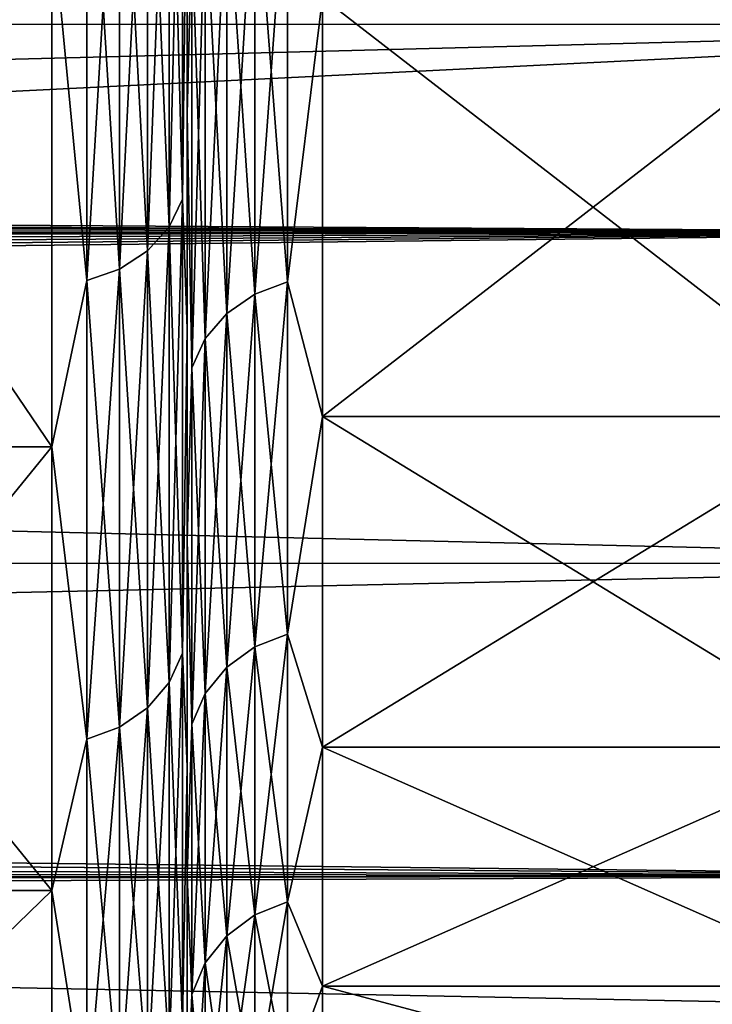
# Model space of a CAD drawing. Header units: metres. Extents: x -150 to 310, y -128 to 84.
# Tile 241 of 465: x 125.03 to 126.56, y -19.16 to -16.98. Entities that reach past the tile are written whole.
import ezdxf

# ---------------------------------------------------------------- set-up
doc = ezdxf.new("R2010")
doc.units = ezdxf.units.M
doc.layers.add('solid_26009703_SW0001', color=7, linetype='CONTINUOUS')
doc.layers.add('solid_26009703_SW0001_01', color=7, linetype='CONTINUOUS')

msp = doc.modelspace()

# ---------------------------------------------------------------- linework, layer by layer
at = {"layer": 'solid_26009703_SW0001'}
for points in [[(-127.5, -15.846239, -16.670235), (127.5, -17.451437, -14.981567), (0.715408, -16.873638, -15.629469)], [(127.5, -17.451437, -14.981567), (2.111433, -16.980112, -15.513729), (0.715408, -16.873638, -15.629469)], [(127.5, -17.451437, -14.981567), (3.522353, -17.19376, -15.276603), (2.111433, -16.980112, -15.513729)], [(127.5, -17.451437, -14.981567), (4.946661, -17.510172, -14.912877), (3.522353, -17.19376, -15.276603)], [(127.5, -17.451437, -14.981567), (127.5, -18.87756, -13.139169), (4.946661, -17.510172, -14.912877)], [(127.5, -18.87756, -13.139169), (6.382839, -17.929441, -14.40608), (4.946661, -17.510172, -14.912877)], [(127.5, -18.87756, -13.139169), (7.82133, -18.437057, -13.750451), (6.382839, -17.929441, -14.40608)], [(127.5, -18.87756, -13.139169), (9.227458, -19.014677, -12.93994), (7.82133, -18.437057, -13.750451)], [(127.5, -18.87756, -13.139169), (127.5, -20.109972, -11.161945), (9.227458, -19.014677, -12.93994)], [(127.5, -20.109972, -11.161945), (10.586462, -19.635693, -11.976625), (9.227458, -19.014677, -12.93994)]]:
    msp.add_3dface(points, dxfattribs=at)
at = {"layer": 'solid_26009703_SW0001_01'}
for points in [[(103.900002, -16.320068, 13.215725), (128, -15.604132, 14.053188), (128, -16.990728, 12.341079)], [(103.900002, -16.989359, -12.343487), (128, -16.990728, -12.341079), (128, -15.604132, -14.053188)], [(103.900002, -16.989359, -12.343487), (128, -15.604132, -14.053188), (103.900002, -16.320068, -13.215725)], [(-127.5, -15.846239, -16.670235), (127.5, -15.846239, -16.670235), (127.5, -17.451437, -14.981567)], [(12.958789, -16.979885, 15.513978), (13.425899, -17.165428, 15.308432), (127.5, -15.846239, 16.670235)], [(13.425899, -17.165428, 15.308432), (13.847514, -17.38678, 15.056557), (127.5, -15.846239, 16.670235)], [(13.847514, -17.38678, 15.056557), (127.5, -17.451437, 14.981567), (127.5, -15.846239, 16.670235)], [(125.400002, -16.059343, -11.666567), (125.400002, -17.188612, -9.927361), (125.400002, -16.504311, -11.989825)], [(125.410141, -16.779953, -10.459024), (125.400002, -17.188612, -9.927361), (125.400002, -16.059343, -11.666567)], [(125.400002, -17.188616, 9.927356), (125.400002, -16.059347, 11.666561), (125.400002, -16.504314, 11.98982)], [(125.410141, -16.779953, 10.459024), (125.400002, -16.059347, 11.666561), (125.400002, -17.188616, 9.927356)], [(125.389862, -16.192986, 12.534304), (125.359924, -16.25028, 12.578653), (125.359924, -17.439466, 10.870103)], [(125.389862, -17.377979, 10.831777), (125.389862, -16.192986, 12.534304), (125.359924, -17.439466, 10.870103)], [(125.389862, -16.192986, -12.534304), (125.389862, -17.377979, -10.831777), (125.359924, -16.25028, -12.578653)], [(125.389862, -16.192986, -12.534304), (125.400002, -16.504311, -11.989825), (125.389862, -17.377979, -10.831777)], [(125.389862, -17.377979, 10.831777), (125.400002, -16.504314, 11.98982), (125.389862, -16.192986, 12.534304)], [(125.359924, -16.25028, 12.578653), (125.312241, -16.299486, 12.616741), (125.312241, -17.492273, 10.903017)], [(125.359924, -17.439466, 10.870103), (125.359924, -16.25028, 12.578653), (125.312241, -17.492273, 10.903017)], [(125.359924, -16.25028, -12.578653), (125.359924, -17.439466, -10.870103), (125.312241, -16.299486, -12.616741)], [(125.389862, -17.377979, -10.831777), (125.359924, -17.439466, -10.870103), (125.359924, -16.25028, -12.578653)], [(125.312241, -16.299486, 12.616741), (125.250069, -16.337244, 12.645967), (125.250069, -17.532793, 10.928274)], [(125.312241, -17.492273, 10.903017), (125.312241, -16.299486, 12.616741), (125.250069, -17.532793, 10.928274)], [(125.312241, -16.299486, -12.616741), (125.312241, -17.492273, -10.903017), (125.250069, -16.337244, -12.645967)], [(125.359924, -17.439466, -10.870103), (125.312241, -17.492273, -10.903017), (125.312241, -16.299486, -12.616741)], [(103.900002, -16.320068, 13.215725), (128, -16.990728, 12.341079), (103.900002, -16.989359, 12.343487)], [(125.250069, -16.337244, 12.645967), (125.177643, -16.360973, 12.664337), (125.177643, -17.558262, 10.944148)], [(125.250069, -17.532793, 10.928274), (125.250069, -16.337244, 12.645967), (125.177643, -17.558262, 10.944148)], [(125.250069, -16.337244, -12.645967), (125.250069, -17.532793, -10.928274), (125.177643, -16.360973, -12.664337)], [(125.312241, -17.492273, -10.903017), (125.250069, -17.532793, -10.928274), (125.250069, -16.337244, -12.645967)], [(125.177643, -17.558262, 10.944148), (125.177643, -16.360973, 12.664337), (125.099998, -16.746647, 12.167162)], [(125.177643, -16.360973, -12.664337), (125.177643, -17.558262, -10.944148), (125.099998, -16.746647, -12.167162)], [(125.250069, -17.532793, -10.928274), (125.177643, -17.558262, -10.944148), (125.177643, -16.360973, -12.664337)], [(125.389862, -17.377979, -10.831777), (125.400002, -16.504311, -11.989825), (125.400002, -17.664869, -10.20243)], [(125.389862, -17.377979, 10.831777), (125.400002, -17.664873, 10.202424), (125.400002, -16.504314, 11.98982)], [(125.400002, -17.188612, -9.927361), (125.400002, -17.664869, -10.20243), (125.400002, -16.504311, -11.989825)], [(125.400002, -17.188616, 9.927356), (125.400002, -16.504314, 11.98982), (125.400002, -17.664873, 10.202424)], [(125.549934, -16.625137, -10.362528), (125.622353, -16.59967, -10.346654), (125.622353, -17.561256, -8.614207)], [(125.549934, -17.5882, 8.627423), (125.622353, -17.561256, 8.614207), (125.622353, -16.59967, 10.346654)], [(125.549934, -16.625137, 10.362528), (125.549934, -17.5882, 8.627423), (125.622353, -16.59967, 10.346654)], [(125.622353, -17.561256, -8.614207), (125.622353, -16.59967, -10.346654), (125.699997, -16.930794, -9.775006)], [(125.622353, -16.59967, 10.346654), (125.622353, -17.561256, 8.614207), (125.699997, -16.930794, 9.775006)], [(125.487755, -16.665659, -10.387784), (125.549934, -16.625137, -10.362528), (125.549934, -17.5882, -8.627423)], [(125.487755, -17.631067, 8.648451), (125.549934, -17.5882, 8.627423), (125.549934, -16.625137, 10.362528)], [(125.487755, -16.665659, 10.387784), (125.487755, -17.631067, 8.648451), (125.549934, -16.625137, 10.362528)], [(125.549934, -17.5882, -8.627423), (125.549934, -16.625137, -10.362528), (125.622353, -17.561256, -8.614207)], [(125.440071, -16.718466, -10.420699), (125.487755, -16.665659, -10.387784), (125.487755, -17.631067, -8.648451)], [(125.440071, -17.686934, 8.675855), (125.487755, -17.631067, 8.648451), (125.487755, -16.665659, 10.387784)], [(125.440071, -16.718466, 10.420699), (125.440071, -17.686934, 8.675855), (125.487755, -16.665659, 10.387784)], [(125.487755, -17.631067, -8.648451), (125.487755, -16.665659, -10.387784), (125.549934, -17.5882, -8.627423)], [(125.410141, -16.779953, -10.459024), (125.440071, -16.718466, -10.420699), (125.440071, -17.686934, -8.675855)], [(125.410141, -17.751982, 8.707763), (125.440071, -17.686934, 8.675855), (125.440071, -16.718466, 10.420699)], [(125.410141, -16.779953, 10.459024), (125.410141, -17.751982, 8.707763), (125.440071, -16.718466, 10.420699)], [(125.440071, -17.686934, -8.675855), (125.440071, -16.718466, -10.420699), (125.487755, -17.631067, -8.648451)], [(125.099998, -17.926722, -10.350007), (124.300003, -17.926722, -10.350007), (124.300003, -16.746647, -12.167162)], [(125.099998, -16.746647, -12.167162), (125.099998, -17.926722, -10.350007), (124.300003, -16.746647, -12.167162)], [(125.099998, -16.746647, 12.167162), (124.300003, -16.746647, 12.167162), (124.300003, -17.926722, 10.350007)], [(125.099998, -17.926722, 10.350007), (125.099998, -16.746647, 12.167162), (124.300003, -17.926722, 10.350007)], [(125.177643, -17.558262, 10.944148), (125.099998, -16.746647, 12.167162), (125.099998, -17.926722, 10.350007)], [(125.177643, -17.558262, -10.944148), (125.099998, -17.926722, -10.350007), (125.099998, -16.746647, -12.167162)], [(125.410141, -16.779953, 10.459024), (125.400002, -17.188616, 9.927356), (125.410141, -17.751982, 8.707763)], [(125.410141, -17.751982, -8.707763), (125.400002, -17.188612, -9.927361), (125.410141, -16.779953, -10.459024)], [(125.410141, -17.751982, -8.707763), (125.410141, -16.779953, -10.459024), (125.440071, -17.686934, -8.675855)], [(125.622353, -17.561256, -8.614207), (125.699997, -16.930794, -9.775006), (125.699997, -17.859812, -7.951707)], [(125.622353, -17.561256, 8.614207), (125.699997, -17.859812, 7.951707), (125.699997, -16.930794, 9.775006)], [(126.900002, -17.859812, -7.951707), (125.699997, -17.859812, -7.951707), (125.699997, -16.930794, -9.775006)], [(126.900002, -16.930794, -9.775006), (126.900002, -17.859812, -7.951707), (125.699997, -16.930794, -9.775006)], [(126.900002, -16.930794, 9.775006), (125.699997, -16.930794, 9.775006), (125.699997, -17.859812, 7.951707)], [(126.900002, -17.859812, 7.951707), (126.900002, -16.930794, 9.775006), (125.699997, -17.859812, 7.951707)], [(103.900002, -16.989359, 12.343487), (128, -16.990728, 12.341079), (103.900002, -17.612083, 11.437416)], [(103.900002, -17.612083, -11.437416), (128, -16.990728, -12.341079), (103.900002, -16.989359, -12.343487)], [(103.900002, -17.612083, 11.437416), (128, -16.990728, 12.341079), (128, -18.185108, 10.501361)], [(103.900002, -18.186535, -10.499996), (128, -18.185108, -10.501361), (128, -16.990728, -12.341079)], [(103.900002, -18.186535, -10.499996), (128, -16.990728, -12.341079), (103.900002, -17.612083, -11.437416)], [(125.400002, -17.188612, -9.927361), (125.400002, -18.134222, -8.072585), (125.400002, -17.664869, -10.20243)], [(125.410141, -17.751982, -8.707763), (125.400002, -18.134222, -8.072585), (125.400002, -17.188612, -9.927361)], [(125.400002, -18.134226, 8.072578), (125.400002, -17.188616, 9.927356), (125.400002, -17.664873, 10.202424)], [(125.410141, -17.751982, 8.707763), (125.400002, -17.188616, 9.927356), (125.400002, -18.134226, 8.072578)], [(13.847514, -17.38678, 15.056557), (14.224298, -17.635805, 14.76409), (127.5, -17.451437, 14.981567)], [(125.389862, -17.377979, 10.831777), (125.359924, -17.439466, 10.870103), (125.359924, -18.449699, 9.05001)], [(125.389862, -18.384651, 9.018102), (125.389862, -17.377979, 10.831777), (125.359924, -18.449699, 9.05001)], [(125.389862, -17.377979, -10.831777), (125.389862, -18.384651, -9.018102), (125.359924, -17.439466, -10.870103)], [(125.389862, -17.377979, -10.831777), (125.400002, -17.664869, -10.20243), (125.389862, -18.384651, -9.018102)], [(125.389862, -18.384651, 9.018102), (125.400002, -17.664873, 10.202424), (125.389862, -17.377979, 10.831777)], [(125.359924, -17.439466, 10.870103), (125.312241, -17.492273, 10.903017), (125.312241, -18.505566, 9.077414)], [(125.359924, -18.449699, 9.05001), (125.359924, -17.439466, 10.870103), (125.312241, -18.505566, 9.077414)], [(125.359924, -17.439466, -10.870103), (125.359924, -18.449699, -9.05001), (125.312241, -17.492273, -10.903017)], [(125.389862, -18.384651, -9.018102), (125.359924, -18.449699, -9.05001), (125.359924, -17.439466, -10.870103)], [(14.224298, -17.635805, 14.76409), (14.555453, -17.905128, 14.436288), (127.5, -17.451437, 14.981567)], [(14.555453, -17.905128, 14.436288), (14.842235, -18.187363, 14.079057), (127.5, -17.451437, 14.981567)], [(14.842235, -18.187363, 14.079057), (15.084761, -18.480318, 13.692256), (127.5, -17.451437, 14.981567)], [(15.084761, -18.480318, 13.692256), (15.283831, -18.781307, 13.276388), (127.5, -17.451437, 14.981567)], [(15.283831, -18.781307, 13.276388), (127.5, -18.87756, 13.139169), (127.5, -17.451437, 14.981567)], [(125.312241, -17.492273, 10.903017), (125.250069, -17.532793, 10.928274), (125.250069, -18.548433, 9.098441)], [(125.312241, -18.505566, 9.077414), (125.312241, -17.492273, 10.903017), (125.250069, -18.548433, 9.098441)], [(125.312241, -17.492273, -10.903017), (125.312241, -18.505566, -9.077414), (125.250069, -17.532793, -10.928274)], [(125.359924, -18.449699, -9.05001), (125.312241, -18.505566, -9.077414), (125.312241, -17.492273, -10.903017)], [(125.250069, -17.532793, 10.928274), (125.177643, -17.558262, 10.944148), (125.177643, -18.575377, 9.111657)], [(125.250069, -18.548433, 9.098441), (125.250069, -17.532793, 10.928274), (125.177643, -18.575377, 9.111657)], [(125.250069, -17.532793, -10.928274), (125.250069, -18.548433, -9.098441), (125.177643, -17.558262, -10.944148)], [(125.312241, -18.505566, -9.077414), (125.250069, -18.548433, -9.098441), (125.250069, -17.532793, -10.928274)], [(125.177643, -18.575377, 9.111657), (125.177643, -17.558262, 10.944148), (125.099998, -17.926722, 10.350007)], [(125.177643, -17.558262, -10.944148), (125.177643, -18.575377, -9.111657), (125.099998, -17.926722, -10.350007)], [(125.250069, -18.548433, -9.098441), (125.177643, -18.575377, -9.111657), (125.177643, -17.558262, -10.944148)], [(125.549934, -17.5882, -8.627423), (125.622353, -17.561256, -8.614207), (125.622353, -18.34264, -6.793368)], [(125.549934, -18.370781, 6.803791), (125.622353, -18.34264, 6.793368), (125.622353, -17.561256, 8.614207)], [(125.549934, -17.5882, 8.627423), (125.549934, -18.370781, 6.803791), (125.622353, -17.561256, 8.614207)], [(125.622353, -18.34264, -6.793368), (125.622353, -17.561256, -8.614207), (125.699997, -17.859812, -7.951707)], [(125.622353, -17.561256, 8.614207), (125.622353, -18.34264, 6.793368), (125.699997, -17.859812, 7.951707)], [(125.487755, -17.631067, -8.648451), (125.549934, -17.5882, -8.627423), (125.549934, -18.370781, -6.803791)], [(125.487755, -18.415556, 6.820373), (125.549934, -18.370781, 6.803791), (125.549934, -17.5882, 8.627423)], [(125.487755, -17.631067, 8.648451), (125.487755, -18.415556, 6.820373), (125.549934, -17.5882, 8.627423)], [(125.549934, -18.370781, -6.803791), (125.549934, -17.5882, -8.627423), (125.622353, -18.34264, -6.793368)], [(103.900002, -17.612083, 11.437416), (128, -18.185108, 10.501361), (103.900002, -18.186535, 10.499996)], [(125.440071, -17.686934, -8.675855), (125.487755, -17.631067, -8.648451), (125.487755, -18.415556, -6.820373)], [(125.440071, -18.473907, 6.841984), (125.487755, -18.415556, 6.820373), (125.487755, -17.631067, 8.648451)], [(125.440071, -17.686934, 8.675855), (125.440071, -18.473907, 6.841984), (125.487755, -17.631067, 8.648451)], [(125.487755, -18.415556, -6.820373), (125.487755, -17.631067, -8.648451), (125.549934, -18.370781, -6.803791)], [(125.389862, -18.384651, -9.018102), (125.400002, -17.664869, -10.20243), (125.400002, -18.636681, -8.296261)], [(125.389862, -18.384651, 9.018102), (125.400002, -18.636684, 8.296254), (125.400002, -17.664873, 10.202424)], [(125.400002, -18.134222, -8.072585), (125.400002, -18.636681, -8.296261), (125.400002, -17.664869, -10.20243)], [(125.400002, -18.134226, 8.072578), (125.400002, -17.664873, 10.202424), (125.400002, -18.636684, 8.296254)], [(125.410141, -17.751982, -8.707763), (125.440071, -17.686934, -8.675855), (125.440071, -18.473907, -6.841984)], [(125.410141, -18.541851, 6.867148), (125.440071, -18.473907, 6.841984), (125.440071, -17.686934, 8.675855)], [(125.410141, -17.751982, 8.707763), (125.410141, -18.541851, 6.867148), (125.440071, -17.686934, 8.675855)], [(125.440071, -18.473907, -6.841984), (125.440071, -17.686934, -8.675855), (125.487755, -18.415556, -6.820373)], [(125.410141, -17.751982, 8.707763), (125.400002, -18.134226, 8.072578), (125.410141, -18.541851, 6.867148)], [(125.410141, -18.541851, -6.867148), (125.400002, -18.134222, -8.072585), (125.410141, -17.751982, -8.707763)], [(125.410141, -18.541851, -6.867148), (125.410141, -17.751982, -8.707763), (125.440071, -18.473907, -6.841984)], [(125.622353, -18.34264, -6.793368), (125.699997, -17.859812, -7.951707), (125.699997, -18.593153, -6.041286)], [(125.622353, -18.34264, 6.793368), (125.699997, -18.593153, 6.041286), (125.699997, -17.859812, 7.951707)], [(126.900002, -18.593153, -6.041286), (125.699997, -18.593153, -6.041286), (125.699997, -17.859812, -7.951707)], [(126.900002, -17.859812, -7.951707), (126.900002, -18.593153, -6.041286), (125.699997, -17.859812, -7.951707)], [(126.900002, -17.859812, 7.951707), (125.699997, -17.859812, 7.951707), (125.699997, -18.593153, 6.041286)], [(126.900002, -18.593153, 6.041286), (126.900002, -17.859812, 7.951707), (125.699997, -18.593153, 6.041286)], [(125.099998, -18.910389, -8.419455), (124.300003, -18.910389, -8.419455), (124.300003, -17.926722, -10.350007)], [(125.099998, -17.926722, -10.350007), (125.099998, -18.910389, -8.419455), (124.300003, -17.926722, -10.350007)], [(125.099998, -17.926722, 10.350007), (124.300003, -17.926722, 10.350007), (124.300003, -18.910389, 8.419455)], [(125.099998, -18.910389, 8.419455), (125.099998, -17.926722, 10.350007), (124.300003, -18.910389, 8.419455)], [(125.177643, -18.575377, 9.111657), (125.099998, -17.926722, 10.350007), (125.099998, -18.910389, 8.419455)], [(125.177643, -18.575377, -9.111657), (125.099998, -18.910389, -8.419455), (125.099998, -17.926722, -10.350007)], [(125.400002, -18.134222, -8.072585), (125.400002, -18.877275, -6.135613), (125.400002, -18.636681, -8.296261)], [(125.410141, -18.541851, -6.867148), (125.400002, -18.877275, -6.135613), (125.400002, -18.134222, -8.072585)], [(125.400002, -18.877277, 6.135607), (125.400002, -18.134226, 8.072578), (125.400002, -18.636684, 8.296254)], [(125.410141, -18.541851, 6.867148), (125.400002, -18.134226, 8.072578), (125.400002, -18.877277, 6.135607)], [(103.900002, -18.71114, 9.533796), (128, -18.185108, 10.501361), (128, -19.185148, 8.539556)], [(103.900002, -18.186535, 10.499996), (128, -18.185108, 10.501361), (103.900002, -18.71114, 9.533796)], [(103.900002, -18.71114, -9.533796), (128, -19.185148, -8.539556), (128, -18.185108, -10.501361)], [(103.900002, -18.71114, -9.533796), (128, -18.185108, -10.501361), (103.900002, -18.186535, -10.499996)], [(125.549934, -18.370781, -6.803791), (125.622353, -18.34264, -6.793368), (125.622353, -18.935804, -4.902819)], [(125.549934, -18.964855, 4.910341), (125.622353, -18.935804, 4.902819), (125.622353, -18.34264, 6.793368)], [(125.549934, -18.370781, 6.803791), (125.549934, -18.964855, 4.910341), (125.622353, -18.34264, 6.793368)], [(125.622353, -18.935804, -4.902819), (125.622353, -18.34264, -6.793368), (125.699997, -18.593153, -6.041286)], [(125.622353, -18.34264, 6.793368), (125.622353, -18.935804, 4.902819), (125.699997, -18.593153, 6.041286)], [(125.487755, -18.415556, -6.820373), (125.549934, -18.370781, -6.803791), (125.549934, -18.964855, -4.910341)], [(125.487755, -19.011078, 4.922309), (125.549934, -18.964855, 4.910341), (125.549934, -18.370781, 6.803791)], [(125.487755, -18.415556, 6.820373), (125.487755, -19.011078, 4.922309), (125.549934, -18.370781, 6.803791)], [(125.549934, -18.964855, -4.910341), (125.549934, -18.370781, -6.803791), (125.622353, -18.935804, -4.902819)], [(125.389862, -18.384651, 9.018102), (125.359924, -18.449699, 9.05001), (125.359924, -19.270615, 7.137052)], [(125.389862, -19.202671, 7.111888), (125.389862, -18.384651, 9.018102), (125.359924, -19.270615, 7.137052)], [(125.389862, -18.384651, -9.018102), (125.389862, -19.202671, -7.111888), (125.359924, -18.449699, -9.05001)], [(125.389862, -18.384651, -9.018102), (125.400002, -18.636681, -8.296261), (125.389862, -19.202671, -7.111888)], [(125.389862, -19.202671, 7.111888), (125.400002, -18.636684, 8.296254), (125.389862, -18.384651, 9.018102)], [(125.440071, -18.473907, -6.841984), (125.487755, -18.415556, -6.820373), (125.487755, -19.011078, -4.922309)], [(125.440071, -19.071318, 4.937906), (125.487755, -19.011078, 4.922309), (125.487755, -18.415556, 6.820373)], [(125.440071, -18.473907, 6.841984), (125.440071, -19.071318, 4.937906), (125.487755, -18.415556, 6.820373)], [(125.487755, -19.011078, -4.922309), (125.487755, -18.415556, -6.820373), (125.549934, -18.964855, -4.910341)], [(125.359924, -18.449699, 9.05001), (125.312241, -18.505566, 9.077414), (125.312241, -19.328966, 7.158663)], [(125.359924, -19.270615, 7.137052), (125.359924, -18.449699, 9.05001), (125.312241, -19.328966, 7.158663)], [(125.359924, -18.449699, -9.05001), (125.359924, -19.270615, -7.137052), (125.312241, -18.505566, -9.077414)], [(125.389862, -19.202671, -7.111888), (125.359924, -19.270615, -7.137052), (125.359924, -18.449699, -9.05001)], [(125.410141, -18.541851, -6.867148), (125.440071, -18.473907, -6.841984), (125.440071, -19.071318, -4.937906)], [(125.410141, -19.141459, 4.956067), (125.440071, -19.071318, 4.937906), (125.440071, -18.473907, 6.841984)], [(125.410141, -18.541851, 6.867148), (125.410141, -19.141459, 4.956067), (125.440071, -18.473907, 6.841984)], [(125.440071, -19.071318, -4.937906), (125.440071, -18.473907, -6.841984), (125.487755, -19.011078, -4.922309)], [(125.312241, -18.505566, 9.077414), (125.250069, -18.548433, 9.098441), (125.250069, -19.373741, 7.175246)], [(125.312241, -19.328966, 7.158663), (125.312241, -18.505566, 9.077414), (125.250069, -19.373741, 7.175246)], [(125.312241, -18.505566, -9.077414), (125.312241, -19.328966, -7.158663), (125.250069, -18.548433, -9.098441)], [(125.359924, -19.270615, -7.137052), (125.312241, -19.328966, -7.158663), (125.312241, -18.505566, -9.077414)], [(125.250069, -18.548433, 9.098441), (125.177643, -18.575377, 9.111657), (125.177643, -19.401884, 7.185668)], [(125.250069, -19.373741, 7.175246), (125.250069, -18.548433, 9.098441), (125.177643, -19.401884, 7.185668)], [(125.250069, -18.548433, -9.098441), (125.250069, -19.373741, -7.175246), (125.177643, -18.575377, -9.111657)], [(125.312241, -19.328966, -7.158663), (125.250069, -19.373741, -7.175246), (125.250069, -18.548433, -9.098441)], [(125.410141, -18.541851, 6.867148), (125.400002, -18.877277, 6.135607), (125.410141, -19.141459, 4.956067)], [(125.410141, -19.141459, -4.956067), (125.400002, -18.877275, -6.135613), (125.410141, -18.541851, -6.867148)], [(125.410141, -19.141459, -4.956067), (125.410141, -18.541851, -6.867148), (125.440071, -19.071318, -4.937906)], [(125.177643, -19.401884, 7.185668), (125.177643, -18.575377, 9.111657), (125.099998, -18.910389, 8.419455)], [(125.177643, -18.575377, -9.111657), (125.177643, -19.401884, -7.185668), (125.099998, -18.910389, -8.419455)], [(125.250069, -19.373741, -7.175246), (125.177643, -19.401884, -7.185668), (125.177643, -18.575377, -9.111657)], [(125.622353, -18.935804, -4.902819), (125.699997, -18.593153, -6.041286), (125.699997, -19.122786, -4.064676)], [(125.622353, -18.935804, 4.902819), (125.699997, -19.122786, 4.064676), (125.699997, -18.593153, 6.041286)], [(126.900002, -19.122786, -4.064676), (125.699997, -19.122786, -4.064676), (125.699997, -18.593153, -6.041286)], [(126.900002, -18.593153, -6.041286), (126.900002, -19.122786, -4.064676), (125.699997, -18.593153, -6.041286)], [(126.900002, -18.593153, 6.041286), (125.699997, -18.593153, 6.041286), (125.699997, -19.122786, 4.064676)], [(126.900002, -19.122786, 4.064676), (126.900002, -18.593153, 6.041286), (125.699997, -19.122786, 4.064676)], [(125.389862, -19.202671, -7.111888), (125.400002, -18.636681, -8.296261), (125.400002, -19.400322, -6.30562)], [(125.389862, -19.202671, 7.111888), (125.400002, -19.400324, 6.305613), (125.400002, -18.636684, 8.296254)], [(125.400002, -18.877275, -6.135613), (125.400002, -19.400322, -6.30562), (125.400002, -18.636681, -8.296261)], [(125.400002, -18.877277, 6.135607), (125.400002, -18.636684, 8.296254), (125.400002, -19.400324, 6.305613)], [(103.900002, -18.71114, 9.533796), (128, -19.185148, 8.539556), (103.900002, -19.184456, 8.541466)], [(103.900002, -19.184456, -8.541466), (128, -19.185148, -8.539556), (103.900002, -18.71114, -9.533796)], [(15.283831, -18.781307, 13.276388), (15.434554, -19.088486, 12.83081), (127.5, -18.87756, 13.139169)], [(15.434554, -19.088486, 12.83081), (15.536465, -19.400024, 12.354717), (127.5, -18.87756, 13.139169)], [(15.536465, -19.400024, 12.354717), (127.5, -20.109972, 11.161945), (127.5, -18.87756, 13.139169)], [(125.400002, -18.877275, -6.135613), (125.400002, -19.41637, -4.126181), (125.400002, -19.400322, -6.30562)], [(125.410141, -19.141459, -4.956067), (125.400002, -19.41637, -4.126181), (125.400002, -18.877275, -6.135613)], [(125.400002, -19.416372, 4.126174), (125.400002, -18.877277, 6.135607), (125.400002, -19.400324, 6.305613)], [(125.410141, -19.141459, 4.956067), (125.400002, -18.877277, 6.135607), (125.400002, -19.416372, 4.126174)], [(125.099998, -19.686869, -6.396656), (124.300003, -19.686869, -6.396656), (124.300003, -18.910389, -8.419455)], [(125.099998, -18.910389, -8.419455), (125.099998, -19.686869, -6.396656), (124.300003, -18.910389, -8.419455)], [(125.099998, -18.910389, 8.419455), (124.300003, -18.910389, 8.419455), (124.300003, -19.686869, 6.396656)], [(125.099998, -19.686869, 6.396656), (125.099998, -18.910389, 8.419455), (124.300003, -19.686869, 6.396656)], [(125.177643, -19.401884, 7.185668), (125.099998, -18.910389, 8.419455), (125.099998, -19.686869, 6.396656)], [(125.177643, -19.401884, -7.185668), (125.099998, -19.686869, -6.396656), (125.099998, -18.910389, -8.419455)], [(125.549934, -18.964855, -4.910341), (125.622353, -18.935804, -4.902819), (125.622353, -19.33466, -2.961961)], [(125.549934, -19.364323, 2.966505), (125.622353, -19.33466, 2.961961), (125.622353, -18.935804, 4.902819)], [(125.549934, -18.964855, 4.910341), (125.549934, -19.364323, 2.966505), (125.622353, -18.935804, 4.902819)], [(125.622353, -19.33466, -2.961961), (125.622353, -18.935804, -4.902819), (125.699997, -19.122786, -4.064676)], [(125.622353, -18.935804, 4.902819), (125.622353, -19.33466, 2.961961), (125.699997, -19.122786, 4.064676)], [(125.487755, -19.011078, -4.922309), (125.549934, -18.964855, -4.910341), (125.549934, -19.364323, -2.966505)], [(125.487755, -19.41152, 2.973736), (125.549934, -19.364323, 2.966505), (125.549934, -18.964855, 4.910341)], [(125.487755, -19.011078, 4.922309), (125.487755, -19.41152, 2.973736), (125.549934, -18.964855, 4.910341)], [(125.549934, -19.364323, -2.966505), (125.549934, -18.964855, -4.910341), (125.622353, -19.33466, -2.961961)], [(125.440071, -19.071318, -4.937906), (125.487755, -19.011078, -4.922309), (125.487755, -19.41152, -2.973736)], [(125.440071, -19.473028, 2.983158), (125.487755, -19.41152, 2.973736), (125.487755, -19.011078, 4.922309)], [(125.440071, -19.071318, 4.937906), (125.440071, -19.473028, 2.983158), (125.487755, -19.011078, 4.922309)], [(125.487755, -19.41152, -2.973736), (125.487755, -19.011078, -4.922309), (125.549934, -19.364323, -2.966505)], [(125.410141, -19.141459, -4.956067), (125.440071, -19.071318, -4.937906), (125.440071, -19.473028, -2.983158)], [(125.410141, -19.544645, 2.99413), (125.440071, -19.473028, 2.983158), (125.440071, -19.071318, 4.937906)], [(125.410141, -19.141459, 4.956067), (125.410141, -19.544645, 2.99413), (125.440071, -19.071318, 4.937906)], [(125.440071, -19.473028, -2.983158), (125.440071, -19.071318, -4.937906), (125.487755, -19.41152, -2.973736)], [(125.410141, -19.141459, 4.956067), (125.400002, -19.416372, 4.126174), (125.410141, -19.544645, 2.99413)], [(125.410141, -19.544645, -2.99413), (125.400002, -19.41637, -4.126181), (125.410141, -19.141459, -4.956067)], [(125.410141, -19.544645, -2.99413), (125.410141, -19.141459, -4.956067), (125.440071, -19.473028, -2.983158)], [(125.622353, -19.33466, -2.961961), (125.699997, -19.122786, -4.064676), (125.699997, -19.442904, -2.043533)], [(125.622353, -19.33466, 2.961961), (125.699997, -19.442904, 2.043533), (125.699997, -19.122786, 4.064676)], [(126.900002, -19.442904, -2.043533), (125.699997, -19.442904, -2.043533), (125.699997, -19.122786, -4.064676)], [(126.900002, -19.122786, -4.064676), (126.900002, -19.442904, -2.043533), (125.699997, -19.122786, -4.064676)], [(126.900002, -19.122786, 4.064676), (125.699997, -19.122786, 4.064676), (125.699997, -19.442904, 2.043533)], [(126.900002, -19.442904, 2.043533), (126.900002, -19.122786, 4.064676), (125.699997, -19.442904, 2.043533)]]:
    msp.add_3dface(points, dxfattribs=at)

doc.saveas('drawing.dxf')
